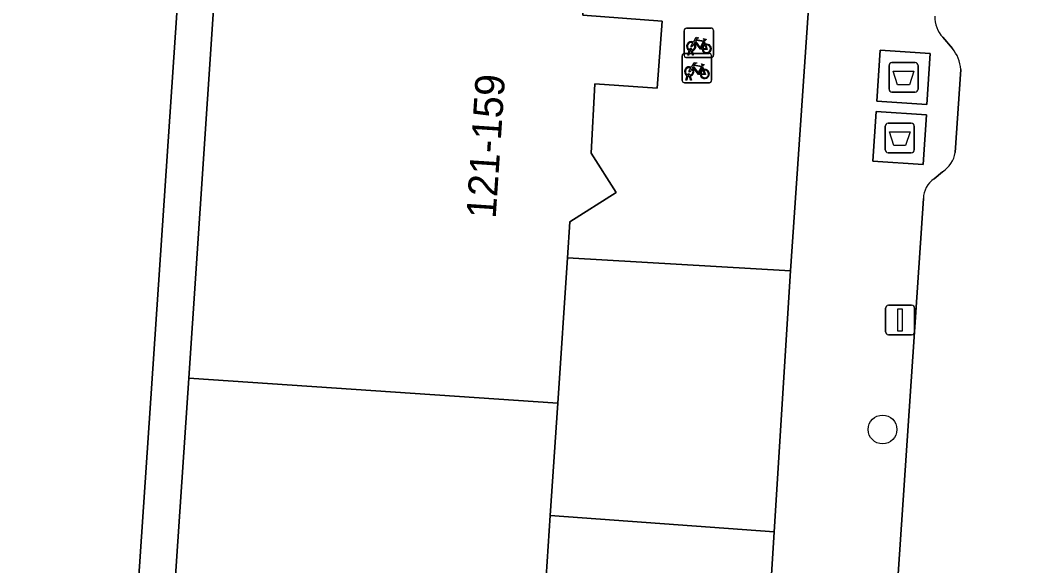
# Model space of a CAD drawing. Extents: x 161848 to 162726, y 385382 to 386521.
# Drawn here: x 161983.38 to 162017.8, y 386343.43 to 386361.99 of the extents above; entities that cross this region are included whole.
import ezdxf

# ---------------------------------------------------------------- set-up
doc = ezdxf.new("R2010")
doc.units = 0
for name, color, linetype in [('IMGEO_Afval_apart_plaats', 7, 'Continuous'), ('IMGEO_Boom', 7, 'Continuous'), ('IMGEO_Fietsenrek', 7, 'Continuous'), ('IMGEO_Groenvoorziening', 7, 'Continuous'), ('IMGEO_Lichtmast', 7, 'Continuous'), ('IMGEO_Pand', 7, 'Continuous'), ('IMGEO_Pand_nummerreeks', 7, 'Continuous'), ('IMGEO_Rijbaan_lokaal_open', 7, 'Continuous'), ('IMGEO_Voetpad_gesloten', 7, 'Continuous'), ('IMGEO_Voetpad_open', 7, 'Continuous')]:
    doc.layers.add(name, color=color, linetype=linetype)

msp = doc.modelspace()

# ---------------------------------------------------------------- linework, layer by layer
at = {"layer": 'IMGEO_Afval_apart_plaats'}
for p, q in [((162013.045, 386360.547), (162013.835, 386360.547)), ((162013.835, 386360.547), (162013.045, 386360.547)), ((162012.945, 386359.647), (162012.945, 386360.447)), ((162012.945, 386360.447), (162012.945, 386359.647)), ((162013.935, 386360.447), (162013.935, 386359.647)), ((162013.935, 386359.647), (162013.935, 386360.447)), ((162013.835, 386359.547), (162013.045, 386359.547)), ((162013.045, 386359.547), (162013.835, 386359.547)), ((162012.912, 386358.482), (162013.702, 386358.482)), ((162013.702, 386358.482), (162012.912, 386358.482)), ((162012.812, 386357.582), (162012.812, 386358.382)), ((162012.812, 386358.382), (162012.812, 386357.582)), ((162013.802, 386358.382), (162013.802, 386357.582)), ((162013.802, 386357.582), (162013.802, 386358.382)), ((162013.702, 386357.482), (162012.912, 386357.482)), ((162012.912, 386357.482), (162013.702, 386357.482))]:
    msp.add_line(p, q, dxfattribs=at)
for points in [[(162013.088, 386360.261), (162013.792, 386360.261), (162013.643, 386359.791), (162013.237, 386359.791), (162013.088, 386360.261)], [(162012.955, 386358.196), (162013.659, 386358.196), (162013.51, 386357.726), (162013.104, 386357.726), (162012.955, 386358.196)]]:
    msp.add_lwpolyline(points, dxfattribs=at)
for centre, start, end in [((162013.045, 386360.447), 90, 180), ((162013.045, 386360.447), 90, 180), ((162013.835, 386360.447), 0, 90), ((162013.835, 386360.447), 360, 90), ((162013.045, 386359.647), 180, 270), ((162013.045, 386359.647), 180, 270), ((162013.835, 386359.647), 270, 0), ((162013.835, 386359.647), 270, 0), ((162012.912, 386358.382), 90, 180), ((162012.912, 386358.382), 90, 180), ((162013.702, 386358.382), 0, 90), ((162013.702, 386358.382), 360, 90), ((162012.912, 386357.582), 180, 270), ((162012.912, 386357.582), 180, 270), ((162013.702, 386357.582), 270, 0), ((162013.702, 386357.582), 270, 0)]:
    msp.add_arc(centre, 0.1, start, end, dxfattribs=at)
at = {"layer": 'IMGEO_Boom'}
msp.add_circle((162012.724, 386348.069), 0.489, dxfattribs=at)
at = {"layer": 'IMGEO_Fietsenrek'}
for p, q in [((162005.971, 386360.792), (162005.971, 386361.633)), ((162005.971, 386361.633), (162005.971, 386360.792)), ((162006.046, 386361.717), (162006.887, 386361.717)), ((162006.887, 386361.717), (162006.046, 386361.717)), ((162006.971, 386361.642), (162006.971, 386360.801)), ((162006.971, 386360.801), (162006.971, 386361.642)), ((162006.658, 386361.266), (162006.694, 386361.171)), ((162005.979, 386360.861), (162006.82, 386360.861)), ((162006.82, 386360.861), (162005.979, 386360.861)), ((162006.098, 386360.801), (162006.137, 386360.961)), ((162006.167, 386360.949), (162006.132, 386360.801)), ((162006.209, 386360.973), (162006.208, 386360.977)), ((162006.25, 386360.801), (162006.216, 386360.943)), ((162006.24, 386360.984), (162006.241, 386360.977)), ((162006.248, 386360.947), (162006.283, 386360.801)), ((162005.904, 386359.936), (162005.904, 386360.777)), ((162005.904, 386360.777), (162005.904, 386359.936)), ((162006.896, 386360.717), (162006.055, 386360.717)), ((162006.055, 386360.717), (162006.896, 386360.717)), ((162006.132, 386360.801), (162006.098, 386360.801)), ((162006.283, 386360.801), (162006.25, 386360.801)), ((162006.904, 386360.786), (162006.904, 386359.945)), ((162006.904, 386359.945), (162006.904, 386360.786)), ((162006.591, 386360.41), (162006.627, 386360.315)), ((162006.829, 386359.861), (162005.988, 386359.861)), ((162005.988, 386359.861), (162006.829, 386359.861)), ((162006.031, 386359.945), (162006.07, 386360.105)), ((162006.065, 386359.945), (162006.031, 386359.945)), ((162006.1, 386360.093), (162006.065, 386359.945)), ((162006.142, 386360.117), (162006.141, 386360.121)), ((162006.183, 386359.945), (162006.149, 386360.087)), ((162006.173, 386360.128), (162006.174, 386360.121)), ((162006.181, 386360.091), (162006.216, 386359.945)), ((162006.216, 386359.945), (162006.183, 386359.945))]:
    msp.add_line(p, q, dxfattribs=at)
for points in [[(162006.305, 386361.191), (162006.253, 386361.101), (162006.213, 386361.076), (162006.214, 386361.123), (162006.269, 386361.217)], [(162006.284, 386361.243), (162006.379, 386361.407), (162006.465, 386361.393), (162006.467, 386361.384), (162006.411, 386361.373), (162006.384, 386361.328), (162006.64, 386361.287)], [(162006.58, 386360.999), (162006.53, 386360.999), (162006.339, 386361.25), (162006.32, 386361.218)], [(162006.627, 386361.262), (162006.37, 386361.303), (162006.353, 386361.274), (162006.52, 386361.054), (162006.627, 386361.262)], [(162006.675, 386361.164), (162006.645, 386361.241), (162006.536, 386361.023), (162006.579, 386361.023)], [(162006.64, 386361.287), (162006.665, 386361.336), (162006.659, 386361.34), (162006.636, 386361.344), (162006.624, 386361.351), (162006.623, 386361.354), (162006.625, 386361.359), (162006.72, 386361.344), (162006.722, 386361.334), (162006.712, 386361.321), (162006.7, 386361.315), (162006.686, 386361.321), (162006.658, 386361.266)], [(162006.609, 386361.023), (162006.729, 386361.022), (162006.685, 386361.136)], [(162006.705, 386361.143), (162006.76, 386360.998), (162006.61, 386360.998)], [(162006.217, 386360.387), (162006.312, 386360.551), (162006.398, 386360.537), (162006.4, 386360.528), (162006.344, 386360.517), (162006.317, 386360.472), (162006.573, 386360.431)], [(162006.573, 386360.431), (162006.598, 386360.48), (162006.592, 386360.484), (162006.569, 386360.488), (162006.557, 386360.495), (162006.556, 386360.498), (162006.558, 386360.503), (162006.653, 386360.488), (162006.655, 386360.478), (162006.645, 386360.465), (162006.633, 386360.459), (162006.619, 386360.465), (162006.591, 386360.41)], [(162006.238, 386360.335), (162006.186, 386360.245), (162006.146, 386360.22), (162006.147, 386360.267), (162006.202, 386360.361)], [(162006.513, 386360.143), (162006.463, 386360.143), (162006.272, 386360.394), (162006.253, 386360.362)], [(162006.56, 386360.406), (162006.303, 386360.447), (162006.286, 386360.418), (162006.453, 386360.198), (162006.56, 386360.406)], [(162006.608, 386360.308), (162006.578, 386360.385), (162006.469, 386360.167), (162006.512, 386360.167)], [(162006.542, 386360.167), (162006.662, 386360.166), (162006.618, 386360.28)], [(162006.638, 386360.287), (162006.693, 386360.142), (162006.543, 386360.142)]]:
    msp.add_lwpolyline(points, dxfattribs=at)
for centre, radius, start, end in [((162006.049, 386361.639), 0.0779, 92.4484, 184.2845), ((162006.049, 386361.639), 0.0779, 92.4484, 184.2845), ((162006.893, 386361.639), 0.0779, 2.4484, 94.2845), ((162006.893, 386361.639), 0.0779, 2.4484, 94.2845), ((162006.211, 386361.102), 0.159, 62.6766, 242.1369), ((162006.211, 386361.102), 0.129, 63.3192, 238.903), ((162006.211, 386361.102), 0.129, 283.6043, 43.4302), ((162006.211, 386361.102), 0.159, 283.5766, 46.6042), ((162005.982, 386360.783), 0.0779, 92.4484, 184.2845), ((162005.982, 386360.783), 0.0779, 92.4484, 184.2845), ((162006.191, 386360.973), 0.0499, 12.8025, 158.6934), ((162006.211, 386361.102), 0.159, 253.9967, 271.7867), ((162006.191, 386360.973), 0.0174, 12.8025, 163.4502), ((162006.211, 386361.102), 0.129, 253.415, 269.0204), ((162006.738, 386361.018), 0.159, 113.3408, 178.3217), ((162006.738, 386361.018), 0.159, 187.0065, 105.7708), ((162006.738, 386361.018), 0.129, 113.923, 177.9556), ((162006.738, 386361.018), 0.129, 188.6715, 104.5883), ((162006.826, 386360.783), 0.0779, 2.4484, 94.2845), ((162006.826, 386360.783), 0.0779, 2.4484, 94.2845), ((162006.049, 386360.795), 0.0779, 182.4484, 274.2845), ((162006.049, 386360.795), 0.0779, 182.4484, 274.2845), ((162006.893, 386360.795), 0.0779, 272.4484, 4.2845), ((162006.893, 386360.795), 0.0779, 272.4484, 4.2845), ((162006.144, 386360.246), 0.159, 62.6766, 242.1369), ((162006.144, 386360.246), 0.129, 63.3192, 238.903), ((162006.124, 386360.117), 0.0499, 12.8025, 158.6934), ((162006.144, 386360.246), 0.129, 283.6043, 43.4302), ((162006.144, 386360.246), 0.159, 283.5766, 46.6042), ((162006.671, 386360.162), 0.159, 113.3408, 178.3217), ((162006.671, 386360.162), 0.159, 187.0065, 105.7708), ((162006.671, 386360.162), 0.129, 113.923, 177.9556), ((162006.671, 386360.162), 0.129, 188.6715, 104.5883), ((162005.982, 386359.939), 0.0779, 182.4484, 274.2845), ((162005.982, 386359.939), 0.0779, 182.4484, 274.2845), ((162006.144, 386360.246), 0.159, 253.9967, 271.7867), ((162006.124, 386360.117), 0.0174, 12.8025, 163.4502), ((162006.144, 386360.246), 0.129, 253.415, 269.0204), ((162006.826, 386359.939), 0.0779, 272.4484, 4.2845), ((162006.826, 386359.939), 0.0779, 272.4484, 4.2845)]:
    msp.add_arc(centre, radius, start, end, dxfattribs=at)
at = {"layer": 'IMGEO_Groenvoorziening'}
for points in [[(161993.084, 386427.124), (161994.181, 386427.051), (162000, 386426.662), (162007.758, 386426.144), (162014.56, 386425.727), (162014.963, 386431.595), (162011.405, 386431.844), (161994.386, 386432.611), (161986.765, 386432.778), (161980.695, 386412.574), (161978.079, 386320.579), (161977.478, 386299.438), (161974.923, 386275.344), (161974.364, 386269.813), (162000, 386267.999), (162004.143, 386267.706), (162005.062, 386280.913), (162005.226, 386283.541), (162000, 386283.947), (161983.468, 386285.233), (161983.954, 386291.878), (161985.856, 386320.057)], [(162001.414, 386345.145), (162009.038, 386344.583), (162009.593, 386353.468), (162002, 386353.908), (162001.67, 386348.966)]]:
    msp.add_lwpolyline(points, close=True, dxfattribs=at)
at = {"layer": 'IMGEO_Lichtmast'}
for p, q in [((162012.924, 386352.292), (162013.714, 386352.292)), ((162013.714, 386352.292), (162012.924, 386352.292)), ((162012.824, 386351.392), (162012.824, 386352.192)), ((162012.824, 386352.192), (162012.824, 386351.392)), ((162013.814, 386352.192), (162013.814, 386351.392)), ((162013.814, 386351.392), (162013.814, 386352.192)), ((162013.714, 386351.292), (162012.924, 386351.292)), ((162012.924, 386351.292), (162013.714, 386351.292))]:
    msp.add_line(p, q, dxfattribs=at)
msp.add_lwpolyline([(162013.244, 386352.167), (162013.394, 386352.167), (162013.394, 386351.417), (162013.244, 386351.417), (162013.244, 386352.167)], dxfattribs=at)
for centre, start, end in [((162012.924, 386352.192), 90, 180), ((162012.924, 386352.192), 90, 180), ((162013.714, 386352.192), 0, 90), ((162013.714, 386352.192), 360, 90), ((162012.924, 386351.392), 180, 270), ((162012.924, 386351.392), 180, 270), ((162013.714, 386351.392), 270, 0), ((162013.714, 386351.392), 270, 0)]:
    msp.add_arc(centre, 0.1, start, end, dxfattribs=at)
at = {"layer": 'IMGEO_Pand'}
for points in [[(161989.11, 386349.811), (162001.67, 386348.966), (162002, 386353.908), (162002.082, 386355.126), (162003.658, 386356.13), (162002.804, 386357.471), (162002.931, 386359.828), (162005.056, 386359.674), (162005.221, 386361.962), (162002.528, 386362.156), (162002.647, 386363.912), (162002.921, 386367.969), (161990.388, 386368.813)], [(161987.831, 386330.81), (162000.386, 386329.965), (162000.721, 386334.907), (162000.809, 386336.206), (162001.274, 386343.061), (162001.414, 386345.145), (162001.67, 386348.966), (161989.11, 386349.811)]]:
    msp.add_lwpolyline(points, close=True, dxfattribs=at)
at = {"layer": 'IMGEO_Rijbaan_lokaal_open'}
for points in [[(162014.777, 386361.411), (162015.1, 386361.031)], [(162015.389, 386360.316), (162015.2, 386357.489)], [(162014.768, 386356.837), (162014.476, 386356.593)], [(162014.112, 386355.921), (162008.558, 386273.559), (162008.627, 386273.156)]]:
    msp.add_lwpolyline(points, dxfattribs=at)
for centre, radius, start, end in [((162015.477, 386362.084), 0.971, 177.5606, 223.8677), ((162014.056, 386360.193), 1.339, 5.2692, 38.7476), ((162014.245, 386357.653), 0.969, 302.6823, 350.2626), ((162014.95, 386355.902), 0.838, 124.4327, 178.6815)]:
    msp.add_arc(centre, radius, start, end, dxfattribs=at)
at = {"layer": 'IMGEO_Voetpad_gesloten'}
for points in [[(162014.347, 386360.853), (162012.648, 386360.966), (162012.533, 386359.241), (162014.231, 386359.127)], [(162014.221, 386358.772), (162012.509, 386358.887), (162012.394, 386357.192), (162014.106, 386357.076)]]:
    msp.add_lwpolyline(points, close=True, dxfattribs=at)
at = {"layer": 'IMGEO_Voetpad_open'}
for points in [[(162017.802, 386431.396), (162017.671, 386431.405), (162017.567, 386431.412), (162014.963, 386431.595), (162014.56, 386425.727), (162014.19, 386420.343), (162013.501, 386410.323), (162012.893, 386401.481), (162012.21, 386391.535), (162011.586, 386382.462), (162010.899, 386372.469), (162010.275, 386363.392), (162009.593, 386353.468), (162009.038, 386344.583), (162008.402, 386334.395), (162007.843, 386325.451), (162007.212, 386315.343), (162006.654, 386306.398), (162006.029, 386296.392), (162005.655, 386290.399), (162005.226, 386283.541), (162005.062, 386280.913), (162004.143, 386267.706), (162007.247, 386267.487)], [(161993.084, 386427.124), (161985.856, 386320.057)], [(161986.553, 386311.808), (161987.831, 386330.81), (161989.11, 386349.811), (161990.388, 386368.813)], [(162015.1, 386361.031), (162014.777, 386361.411)], [(162015.2, 386357.489), (162015.389, 386360.316)], [(162014.476, 386356.593), (162014.768, 386356.837)], [(162008.627, 386273.156), (162008.558, 386273.559), (162014.112, 386355.921)]]:
    msp.add_lwpolyline(points, dxfattribs=at)
for points in [[(162010.275, 386363.392), (162002.647, 386363.912), (162002.528, 386362.156), (162005.221, 386361.962), (162005.056, 386359.674), (162002.931, 386359.828), (162002.804, 386357.471), (162003.658, 386356.13), (162002.082, 386355.126), (162002, 386353.908), (162009.593, 386353.468)], [(162012.533, 386359.241), (162012.648, 386360.966), (162014.347, 386360.853), (162014.231, 386359.127)], [(162012.394, 386357.192), (162012.509, 386358.887), (162014.221, 386358.772), (162014.106, 386357.076)], [(162009.038, 386344.583), (162001.414, 386345.145), (162001.274, 386343.061), (162004.108, 386342.877), (162003.795, 386338.053), (162003.626, 386338.064), (162003.463, 386335.997), (162000.809, 386336.206), (162000.721, 386334.907), (162008.402, 386334.395)]]:
    msp.add_lwpolyline(points, close=True, dxfattribs=at)
for centre, radius, start, end in [((162015.477, 386362.084), 0.971, 177.5606, 223.8677), ((162014.056, 386360.193), 1.339, 5.2692, 38.7476), ((162014.245, 386357.653), 0.969, 302.6823, 350.2626), ((162014.95, 386355.902), 0.838, 124.4327, 178.6815)]:
    msp.add_arc(centre, radius, start, end, dxfattribs=at)

# ---------------------------------------------------------------- texts
at = {"layer": 'IMGEO_Pand_nummerreeks'}
msp.add_text('121-159', height=1, rotation=86.2078, dxfattribs=at).set_placement((161999.555, 386355.222))

doc.saveas('drawing.dxf')
